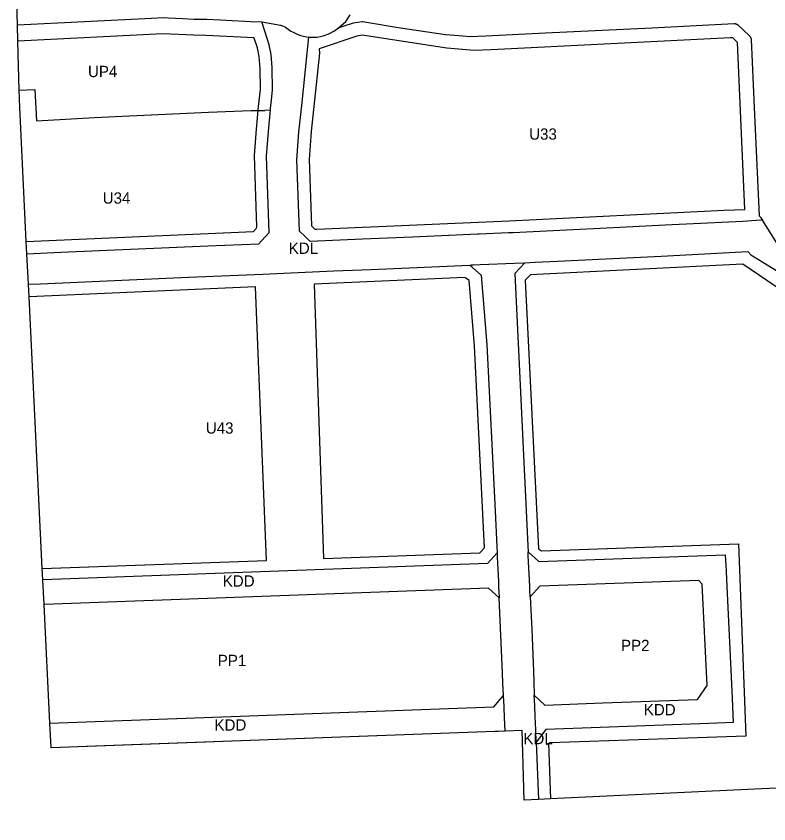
# Model space of a CAD drawing. Extents: x 7428103 to 7431580, y 5545880 to 5549002.
# Drawn here: x 7428970 to 7429340.3, y 5547576.5 to 5547973.7 of the extents above; entities that cross this region are included whole.
import ezdxf

# ---------------------------------------------------------------- set-up
doc = ezdxf.new("R2010")
doc.units = 0
for name, color, linetype in [('CZ_L_linie rozgraniczające tereny o różnym przeznaczeniu oraz różnych warunkach ich zabudowy i zagospodarowania', 7, 'Continuous'), ('CZ_L_maksymalne nieprzekraczalne linie zabudowy', 7, 'Continuous'), ('CZ_L_obowiązujące linie zabudowy', 7, 'Continuous'), ('CZ_L_opisy_linie rozgraniczające tereny o różnym przeznaczeniu oraz różnych warunkach ich zabudowy i zagospodarowania', 7, 'Continuous'), ('CZYŻYNY - REJON ULICY GALICYJSKIEJ', 7, 'Continuous')]:
    doc.layers.add(name, color=color, linetype=linetype)

msp = doc.modelspace()

# ---------------------------------------------------------------- linework, layer by layer
at = {"layer": 'CZ_L_linie rozgraniczające tereny o różnym przeznaczeniu oraz różnych warunkach ich zabudowy i zagospodarowania'}
for p, q in [((7428970.64, 5547969.46), (7429036.62, 5547972.77)), ((7429036.62, 5547972.77), (7429042.61, 5547972.96)), ((7429042.61, 5547972.96), (7429044.8, 5547972.84)), ((7429044.8, 5547972.84), (7429048.49, 5547972.7)), ((7429048.49, 5547972.7), (7429051.98, 5547972.54)), ((7429051.98, 5547972.54), (7429057.51, 5547972.27)), ((7429057.51, 5547972.27), (7429057.64, 5547972.26)), ((7429057.64, 5547972.26), (7429063.82, 5547972.17)), ((7429063.82, 5547972.17), (7429070.6, 5547971.85)), ((7429070.6, 5547971.85), (7429073.34, 5547971.71)), ((7429073.34, 5547971.71), (7429085.29, 5547971.14)), ((7429132.25, 5547970.99), (7429134.31, 5547974.42)), ((7429085.29, 5547971.14), (7429090.93, 5547970.86)), ((7429093.58, 5547962.65), (7429090.93, 5547970.86)), ((7429090.93, 5547970.86), (7429100.01, 5547969.31)), ((7429100.01, 5547969.31), (7429101.13, 5547968.99)), ((7429101.13, 5547968.99), (7429102.55, 5547968.2)), ((7429102.55, 5547968.2), (7429105.17, 5547966.3)), ((7429126.7, 5547966.48), (7429128.62, 5547967.92)), ((7429128.62, 5547967.92), (7429132.25, 5547970.99)), ((7429128.62, 5547967.92), (7429130.93, 5547968.7)), ((7429130.93, 5547968.7), (7429136.03, 5547970.42)), ((7429136.03, 5547970.42), (7429140.29, 5547971.02)), ((7429140.29, 5547971.02), (7429140.39, 5547971.01)), ((7429140.39, 5547971.01), (7429140.55, 5547970.99)), ((7429140.55, 5547970.99), (7429140.57, 5547970.99)), ((7429140.57, 5547970.99), (7429143.35, 5547970.53)), ((7429143.35, 5547970.53), (7429157.95, 5547968.15)), ((7429157.95, 5547968.15), (7429181.27, 5547964.72)), ((7429230.42, 5547965.41), (7429282.71, 5547967.97)), ((7429282.71, 5547967.97), (7429323.23, 5547970.04)), ((7429323.23, 5547970.04), (7429323.42, 5547970.05)), ((7429323.42, 5547970.05), (7429323.58, 5547970.04)), ((7429323.58, 5547970.04), (7429323.74, 5547970.02)), ((7429323.74, 5547970.02), (7429323.91, 5547969.99)), ((7429323.91, 5547969.99), (7429324.06, 5547969.95)), ((7429324.06, 5547969.95), (7429324.22, 5547969.89)), ((7429324.22, 5547969.89), (7429324.37, 5547969.83)), ((7429324.37, 5547969.83), (7429324.52, 5547969.76)), ((7429324.52, 5547969.76), (7429324.66, 5547969.68)), ((7429324.66, 5547969.68), (7429324.8, 5547969.59)), ((7429324.8, 5547969.59), (7429324.93, 5547969.49)), ((7429324.93, 5547969.49), (7429325.05, 5547969.39)), ((7429325.05, 5547969.39), (7429325.07, 5547969.36)), ((7429325.07, 5547969.36), (7429330.81, 5547963.94)), ((7429105.17, 5547966.3), (7429105.98, 5547965.9)), ((7429105.98, 5547965.9), (7429107.89, 5547964.96)), ((7429107.89, 5547964.96), (7429109.93, 5547964.19)), ((7429109.93, 5547964.19), (7429112.8, 5547963.52)), ((7429118.08, 5547963.43), (7429121.02, 5547964.04)), ((7429121.02, 5547964.04), (7429123.83, 5547965)), ((7429123.83, 5547965), (7429126.7, 5547966.48)), ((7429181.27, 5547964.72), (7429185.84, 5547964.32)), ((7429185.84, 5547964.32), (7429193.42, 5547963.69)), ((7429193.42, 5547963.69), (7429201.12, 5547963.98)), ((7429201.12, 5547963.98), (7429230.42, 5547965.41)), ((7429330.81, 5547963.94), (7429330.91, 5547963.85)), ((7429330.91, 5547963.85), (7429331.02, 5547963.73)), ((7429331.02, 5547963.73), (7429331.12, 5547963.6)), ((7429331.12, 5547963.6), (7429331.21, 5547963.46)), ((7429094.58, 5547959.55), (7429093.58, 5547962.65)), ((7429112.8, 5547963.52), (7429114.02, 5547963.43)), ((7429113.2, 5547955.51), (7429114.02, 5547963.43)), ((7429114.02, 5547963.43), (7429115.35, 5547963.32)), ((7429115.35, 5547963.32), (7429118.08, 5547963.43)), ((7429331.21, 5547963.46), (7429331.29, 5547963.32)), ((7429331.29, 5547963.32), (7429331.36, 5547963.18)), ((7429331.36, 5547963.18), (7429331.43, 5547963.02)), ((7429331.43, 5547963.02), (7429331.48, 5547962.87)), ((7429331.48, 5547962.87), (7429331.53, 5547962.71)), ((7429331.53, 5547962.71), (7429331.56, 5547962.55)), ((7429331.56, 5547962.55), (7429331.58, 5547962.39)), ((7429331.58, 5547962.39), (7429331.59, 5547962.24)), ((7429331.59, 5547962.24), (7429333.13, 5547928.81)), ((7429095.45, 5547954.88), (7429094.58, 5547959.55)), ((7429096.05, 5547948.49), (7429095.45, 5547954.88)), ((7429110.54, 5547929.81), (7429113.2, 5547955.51)), ((7429096.16, 5547937.34), (7429096.05, 5547948.49)), ((7429095.43, 5547930.86), (7429096.16, 5547937.34)), ((7429095.08, 5547927.54), (7429095.17, 5547928.52)), ((7429095.17, 5547928.52), (7429095.43, 5547930.86)), ((7429109.17, 5547916.58), (7429110.54, 5547929.81)), ((7429333.13, 5547928.81), (7429333.13, 5547928.81)), ((7429333.13, 5547928.81), (7429335.51, 5547875.44)), ((7429108.19, 5547903.03), (7429109.17, 5547916.58)), ((7429109.36, 5547867.89), (7429108.19, 5547903.03)), ((7429327.58, 5547872.78), (7429289.25, 5547870.92)), ((7429334.32, 5547873.19), (7429327.58, 5547872.78)), ((7429337.18, 5547873.33), (7429334.32, 5547873.19)), ((7429335.51, 5547875.44), (7429335.86, 5547875.16)), ((7429335.86, 5547875.16), (7429335.89, 5547875.14)), ((7429335.89, 5547875.14), (7429336.01, 5547875.03)), ((7429336.01, 5547875.03), (7429336.13, 5547874.92)), ((7429336.13, 5547874.92), (7429336.24, 5547874.79)), ((7429336.24, 5547874.79), (7429336.34, 5547874.67)), ((7429336.34, 5547874.67), (7429336.43, 5547874.53)), ((7429336.43, 5547874.53), (7429336.43, 5547874.52)), ((7429336.43, 5547874.52), (7429337.18, 5547873.33)), ((7429352.47, 5547848.91), (7429337.18, 5547873.33)), ((7429240.85, 5547868.45), (7429214.47, 5547867.19)), ((7429254.21, 5547869.09), (7429240.85, 5547868.45)), ((7429289.25, 5547870.92), (7429254.21, 5547869.09)), ((7429109.39, 5547867.87), (7429109.36, 5547867.89)), ((7429112.16, 5547865.3), (7429109.39, 5547867.87)), ((7429114.71, 5547862.83), (7429112.16, 5547865.3)), ((7429164.94, 5547865.07), (7429140.38, 5547864.02)), ((7429197.16, 5547866.47), (7429164.94, 5547865.07)), ((7429197.83, 5547866.5), (7429197.16, 5547866.47)), ((7429212.2, 5547867.09), (7429197.83, 5547866.5)), ((7429214.47, 5547867.19), (7429212.2, 5547867.09)), ((7429140.38, 5547864.02), (7429114.71, 5547862.83)), ((7429287.29, 5547855.71), (7429330.01, 5547857.96)), ((7429330.01, 5547857.96), (7429331.5, 5547856.31)), ((7429331.5, 5547856.31), (7429335.2, 5547854.01)), ((7429215.17, 5547852.23), (7429220.22, 5547852.45)), ((7429220.22, 5547852.45), (7429215.42, 5547847.07)), ((7429220.22, 5547852.45), (7429225.33, 5547852.68)), ((7429225.33, 5547852.68), (7429236.39, 5547853.12)), ((7429236.39, 5547853.12), (7429287.29, 5547855.71)), ((7429335.2, 5547854.01), (7429358.25, 5547839.72)), ((7429101.65, 5547847.31), (7429126.27, 5547848.37)), ((7429126.27, 5547848.37), (7429144.74, 5547849.06)), ((7429144.74, 5547849.06), (7429193.3, 5547851.3)), ((7429193.3, 5547851.3), (7429193.86, 5547851.33)), ((7429193.3, 5547851.3), (7429198.77, 5547846.35)), ((7429193.86, 5547851.33), (7429195.05, 5547851.38)), ((7429195.05, 5547851.38), (7429195.07, 5547851.37)), ((7429195.07, 5547851.37), (7429198.36, 5547851.48)), ((7429198.36, 5547851.48), (7429215.17, 5547852.23)), ((7428982.07, 5547842.09), (7429054.77, 5547845.26)), ((7429054.77, 5547845.26), (7429091.39, 5547846.85)), ((7429091.39, 5547846.85), (7429101.65, 5547847.31)), ((7429091.39, 5547846.85), (7429091.39, 5547846.85)), ((7429198.77, 5547846.35), (7429201.53, 5547811.97)), ((7429215.42, 5547847.07), (7429221.71, 5547713.26)), ((7428976.06, 5547841.83), (7428982.07, 5547842.09)), ((7429201.53, 5547811.97), (7429205.67, 5547730.4)), ((7429205.67, 5547730.4), (7429206.47, 5547712.75)), ((7429206.61, 5547709.7), (7429201.84, 5547704.52)), ((7429206.47, 5547712.75), (7429206.61, 5547709.7)), ((7429206.61, 5547709.7), (7429206.7, 5547707.67)), ((7429221.71, 5547713.26), (7429221.85, 5547710.32)), ((7429221.94, 5547708.38), (7429221.85, 5547710.32)), ((7429221.85, 5547710.32), (7429227.12, 5547705.46)), ((7429206.7, 5547707.67), (7429206.84, 5547704.71)), ((7429222.09, 5547705.27), (7429221.94, 5547708.38)), ((7429227.12, 5547705.46), (7429318.88, 5547708.84)), ((7429318.88, 5547708.84), (7429319.26, 5547700.89)), ((7429201.84, 5547704.52), (7428983.18, 5547696.46)), ((7429206.84, 5547704.71), (7429207.25, 5547695.62)), ((7429222.51, 5547696.34), (7429222.09, 5547705.27)), ((7429319.26, 5547700.89), (7429319.46, 5547696.7)), ((7429207.25, 5547695.62), (7429207.39, 5547692.56)), ((7429222.66, 5547693.13), (7429222.51, 5547696.34)), ((7429305.83, 5547696.19), (7429227.62, 5547693.31)), ((7429307.56, 5547694.31), (7429305.83, 5547696.19)), ((7429309.9, 5547644.49), (7429307.56, 5547694.31)), ((7429319.46, 5547696.7), (7429322.21, 5547638.3)), ((7429202.39, 5547692.38), (7428983.78, 5547684.32)), ((7429207.61, 5547687.57), (7429202.39, 5547692.38)), ((7429207.39, 5547692.56), (7429207.47, 5547690.67)), ((7429207.47, 5547690.67), (7429207.61, 5547687.57)), ((7429222.76, 5547691.11), (7429222.66, 5547693.13)), ((7429222.89, 5547688.19), (7429222.76, 5547691.11)), ((7429227.62, 5547693.31), (7429222.89, 5547688.19)), ((7429209.29, 5547650.67), (7429207.61, 5547687.57)), ((7429222.89, 5547688.19), (7429223.65, 5547672.16)), ((7429223.65, 5547672.16), (7429224.48, 5547651.36)), ((7429209.52, 5547645.66), (7429209.29, 5547650.67)), ((7429224.48, 5547651.36), (7429224.68, 5547646.38)), ((7429224.68, 5547646.38), (7429224.94, 5547639.81)), ((7429209.79, 5547639.65), (7429209.52, 5547645.66)), ((7429305.22, 5547637.68), (7429309.9, 5547644.49)), ((7429205.04, 5547633.98), (7429209.79, 5547639.65)), ((7429210.04, 5547634.17), (7429209.79, 5547639.65)), ((7429225.14, 5547634.73), (7429224.94, 5547639.81)), ((7429224.94, 5547639.81), (7429230.14, 5547634.91)), ((7429322.21, 5547638.3), (7429322.77, 5547626.32)), ((7428986.64, 5547625.94), (7429205.04, 5547633.98)), ((7429210.06, 5547633.68), (7429210.04, 5547634.17)), ((7429225.15, 5547634.39), (7429225.14, 5547634.73)), ((7429225.36, 5547629.19), (7429225.15, 5547634.39)), ((7429230.14, 5547634.91), (7429258.68, 5547635.96)), ((7429258.68, 5547635.96), (7429305.22, 5547637.68)), ((7429258.68, 5547635.96), (7429258.68, 5547635.96)), ((7429210.29, 5547628.65), (7429210.06, 5547633.68)), ((7429210.58, 5547622.18), (7429210.29, 5547628.65)), ((7429225.62, 5547622.74), (7429225.36, 5547629.19)), ((7429322.77, 5547626.32), (7429310.78, 5547625.87)), ((7428987.23, 5547613.95), (7429205.45, 5547621.99)), ((7429205.45, 5547621.99), (7429205.55, 5547621.89)), ((7429210.59, 5547622.08), (7429210.58, 5547622.18)), ((7429225.86, 5547616.63), (7429225.62, 5547622.74)), ((7429230.61, 5547622.92), (7429225.86, 5547616.63)), ((7429310.78, 5547625.87), (7429230.61, 5547622.92)), ((7429225.86, 5547616.63), (7429226.98, 5547588.45))]:
    msp.add_line(p, q, dxfattribs=at)
for points in [[(7429350.77, 5547594.37), (7429232.96, 5547588.73), (7429226.98, 5547588.45), (7429220.03, 5547588.11), (7429219.24, 5547611.39), (7429218.92, 5547622.38), (7429210.59, 5547622.08), (7429207.1, 5547621.95), (7429205.55, 5547621.89), (7429094.05, 5547617.78), (7429009.1, 5547614.65), (7428987.24, 5547613.84), (7428987.23, 5547613.95), (7428986.64, 5547625.94), (7428983.78, 5547684.32), (7428983.18, 5547696.46), (7428982.91, 5547702.09), (7428976.36, 5547835.69), (7428976.06, 5547841.83), (7428975.32, 5547856.81), (7428975.03, 5547862.83), (7428971.8, 5547928.74), (7428971.55, 5547937.34), (7428970.87, 5547961.43), (7428970.64, 5547969.46), (7428970.03, 5547991.01)], [(7428971.55, 5547937.34), (7428979.16, 5547937.64), (7428980.08, 5547922.27), (7429008.5, 5547923.78), (7429025.69, 5547924.61), (7429025.85, 5547924.62), (7429064.71, 5547926.49), (7429085.72, 5547927.22), (7429088.87, 5547927.22), (7429092.44, 5547927.21), (7429092.43, 5547927.45), (7429095.08, 5547927.54)], [(7428975.32, 5547856.81), (7428992.06, 5547857.54), (7429064.34, 5547860.68), (7429089.39, 5547861.77), (7429090.71, 5547863.18), (7429094.51, 5547867.22), (7429093.21, 5547904.78), (7429094.11, 5547916.98), (7429095.08, 5547927.54)]]:
    msp.add_lwpolyline(points, dxfattribs=at)
at = {"layer": 'CZ_L_maksymalne nieprzekraczalne linie zabudowy'}
for points in [[(7429087.12, 5547963.04), (7429063.41, 5547964.18), (7429057.44, 5547964.26), (7429042.22, 5547964.94), (7428970.87, 5547961.43)], [(7429117.99, 5547868.99), (7429212.54, 5547873.11), (7429318.42, 5547878.34), (7429328.57, 5547878.57), (7429324.98, 5547960.73), (7429322.57, 5547963.01), (7429321.47, 5547963.01), (7429203.78, 5547957.18), (7429195.32, 5547956.87), (7429181.99, 5547958.01), (7429140.26, 5547964.29), (7429137.57, 5547963.91), (7429119.08, 5547957.6), (7429119.23, 5547955.48), (7429115.23, 5547916.89), (7429114.22, 5547903.19), (7429115.29, 5547870.58), (7429117, 5547868.96), (7429117.99, 5547868.99)], [(7428975.03, 5547862.83), (7429086.75, 5547867.73), (7429088.29, 5547869.36), (7429088.41, 5547870.05), (7429087.23, 5547905.21), (7429088.2, 5547918.13), (7429089.21, 5547929.21), (7429090.16, 5547937.64), (7429090.05, 5547947.95), (7429089.52, 5547953.82), (7429088.72, 5547958.18), (7429087.2, 5547962.87)], [(7429350.68, 5547408.98), (7429368.07, 5547412.95), (7429386.29, 5547418.49), (7429460.25, 5547439.49), (7429584.94, 5547477.06), (7429585.5, 5547479.83), (7429495.31, 5547607.21), (7429483.29, 5547626.42), (7429422.21, 5547718.65), (7429357.55, 5547821.09), (7429348.01, 5547837.72), (7429327.54, 5547851.7), (7429222.85, 5547846.55)], [(7429198.11, 5547709.74), (7429200.5, 5547712.27), (7429195.54, 5547811.49), (7429192.85, 5547843.65), (7429190.83, 5547845.16), (7429116.61, 5547841.87)], [(7429223, 5547846.48), (7429220.45, 5547843.83), (7429226.95, 5547711.74)], [(7429093.18, 5547705.95), (7429087.76, 5547840.6), (7428976.36, 5547835.69)], [(7429116.72, 5547841.72), (7429121.2, 5547706.95)], [(7429231.9, 5547616.18), (7429232.96, 5547588.73)]]:
    msp.add_lwpolyline(points, dxfattribs=at)
at = {"layer": 'CZ_L_obowiązujące linie zabudowy'}
for points in [[(7429226.95, 5547711.74), (7429228.43, 5547710.76), (7429325.34, 5547714.18), (7429329.02, 5547619.64)], [(7429121.2, 5547706.95), (7429198.17, 5547709.81)], [(7428982.91, 5547702.09), (7429093.18, 5547705.95)], [(7429329.02, 5547619.64), (7429309.92, 5547618.96), (7429232.59, 5547616.24), (7429230.81, 5547615.39)]]:
    msp.add_lwpolyline(points, dxfattribs=at)
at = {"layer": 'CZYŻYNY - REJON ULICY GALICYJSKIEJ'}
msp.add_lwpolyline([(7429350.77, 5547594.37), (7429232.96, 5547588.73), (7429226.98, 5547588.45), (7429220.03, 5547588.11), (7429219.24, 5547611.39), (7429218.92, 5547622.38), (7429210.59, 5547622.08), (7429207.1, 5547621.95), (7429205.55, 5547621.89), (7429094.05, 5547617.78), (7429009.1, 5547614.65), (7428987.24, 5547613.84), (7428987.23, 5547613.95), (7428986.64, 5547625.94), (7428983.78, 5547684.32), (7428983.18, 5547696.46), (7428982.91, 5547702.09), (7428976.36, 5547835.69), (7428976.06, 5547841.83), (7428975.32, 5547856.81), (7428975.03, 5547862.83), (7428971.8, 5547928.74), (7428971.55, 5547937.34), (7428970.87, 5547961.43), (7428970.64, 5547969.46), (7428970.03, 5547991.01)], dxfattribs=at)

# ---------------------------------------------------------------- texts
at = {"layer": 'CZ_L_opisy_linie rozgraniczające tereny o różnym przeznaczeniu oraz różnych warunkach ich zabudowy i zagospodarowania'}
for s, p in [('UP4', (7429005.36, 5547943.71)), ('U33', (7429222.43, 5547912.94)), ('U34', (7429012.61, 5547881.47)), ('KDL', (7429104.13, 5547856.78)), ('U43', (7429063.36, 5547768.37)), ('KDD', (7429071.68, 5547693.13)), ('PP2', (7429267.59, 5547661.42)), ('PP1', (7429069.23, 5547654.04)), ('KDD', (7429278.81, 5547629.83)), ('KDD', (7429067.61, 5547622.32)), ('KDL', (7429219.55, 5547615.63))]:
    msp.add_text(s, height=5.549, dxfattribs=at).set_placement(p)

doc.saveas('drawing.dxf')
